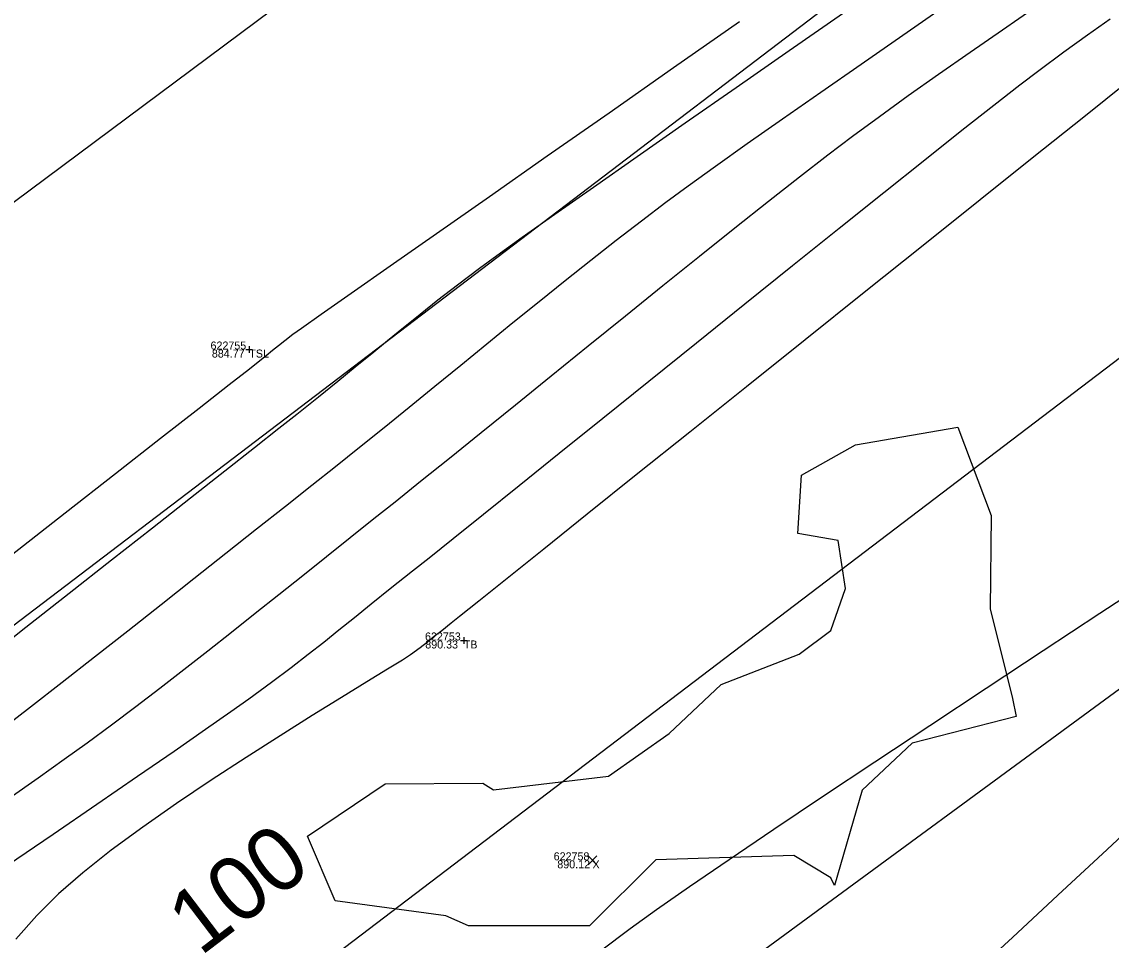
# Model space of a CAD drawing. Extents: x 1957117 to 1971063, y 701601 to 715861.
# Drawn here: x 1967341.51 to 1967389.17, y 709961.3 to 710001.49 of the extents above; entities that cross this region are included whole.
import ezdxf

# ---------------------------------------------------------------- set-up
doc = ezdxf.new("R2010")
doc.units = 0
for name, color, linetype in [('AP_X_Lights', 7, 'Continuous'), ('DT_X_Contour_Major', 7, 'Continuous'), ('DT_X_Contour_Minor', 7, 'Continuous'), ('GE_X_CL_20', 7, 'Continuous'), ('PV_P_Drive', 7, 'Continuous'), ('PV_P_Shoulder', 7, 'Continuous'), ('RS_Raster1', 7, 'Continuous'), ('RW_X_Esmt_RR', 7, 'Continuous'), ('RW_X_Fee_RW', 7, 'Continuous'), ('SC_Scratch1', 7, 'Continuous'), ('SC_Shading5', 7, 'Continuous'), ('VG_X_Tree_Line_Rt', 7, 'Continuous')]:
    doc.layers.add(name, color=color, linetype=linetype)

msp = doc.modelspace()

# ---------------------------------------------------------------- linework, layer by layer
at = {"layer": 'AP_X_Lights'}
for p, q in [((1967366.285, 709964.605), (1967366.673, 709964.995)), ((1967366.285, 709964.995), (1967366.673, 709964.605))]:
    msp.add_line(p, q, dxfattribs=at)
at = {"layer": 'DT_X_Contour_Major'}
for points in [[(1967341.044, 709978.156), (1967343.41, 709980.005), (1967345.614, 709981.728), (1967347.589, 709983.272), (1967349.268, 709984.584), (1967350.584, 709985.614), (1967351.471, 709986.307), (1967351.861, 709986.613), (1967352.211, 709986.894), (1967352.487, 709987.121), (1967352.739, 709987.328), (1967353.018, 709987.55), (1967353.375, 709987.823), (1967353.745, 709988.087), (1967354.613, 709988.697), (1967355.924, 709989.617), (1967357.623, 709990.807), (1967359.656, 709992.229), (1967361.967, 709993.847), (1967364.502, 709995.62), (1967367.207, 709997.511), (1967370.026, 709999.482), (1967372.905, 710001.495)], [(1967341.044, 709978.156), (1967343.41, 709980.005), (1967345.614, 709981.728), (1967347.589, 709983.272), (1967349.268, 709984.584), (1967350.584, 709985.614), (1967351.471, 709986.307), (1967351.861, 709986.613), (1967352.211, 709986.894), (1967352.487, 709987.121), (1967352.739, 709987.328), (1967353.018, 709987.55), (1967353.375, 709987.823), (1967353.745, 709988.087), (1967354.613, 709988.697), (1967355.924, 709989.617), (1967357.623, 709990.807), (1967359.656, 709992.229), (1967361.967, 709993.847), (1967364.502, 709995.62), (1967367.207, 709997.511), (1967370.026, 709999.482), (1967372.905, 710001.495)], [(1967389.902, 709998.866), (1967387.967, 709997.321), (1967385.792, 709995.583), (1967383.432, 709993.696), (1967380.939, 709991.702), (1967378.37, 709989.646), (1967375.776, 709987.57), (1967373.213, 709985.518), (1967370.735, 709983.534), (1967368.395, 709981.66), (1967366.247, 709979.941), (1967364.347, 709978.419), (1967362.747, 709977.138), (1967361.501, 709976.141), (1967360.665, 709975.472), (1967360.292, 709975.174), (1967359.883, 709974.848), (1967359.559, 709974.587), (1967359.263, 709974.35), (1967358.934, 709974.097), (1967358.514, 709973.785), (1967358.164, 709973.557), (1967357.517, 709973.157), (1967356.614, 709972.605), (1967355.501, 709971.924), (1967354.22, 709971.133), (1967352.814, 709970.253), (1967351.326, 709969.304), (1967349.801, 709968.308), (1967348.28, 709967.285), (1967346.808, 709966.255), (1967345.428, 709965.239), (1967344.183, 709964.258), (1967343.116, 709963.332), (1967342.169, 709962.386), (1967341.253, 709961.344)], [(1967389.902, 709998.866), (1967387.967, 709997.321), (1967385.792, 709995.583), (1967383.432, 709993.696), (1967380.939, 709991.702), (1967378.37, 709989.646), (1967375.776, 709987.57), (1967373.213, 709985.518), (1967370.735, 709983.534), (1967368.395, 709981.66), (1967366.247, 709979.941), (1967364.347, 709978.419), (1967362.747, 709977.138), (1967361.501, 709976.141), (1967360.665, 709975.472), (1967360.292, 709975.174), (1967359.883, 709974.848), (1967359.559, 709974.587), (1967359.263, 709974.35), (1967358.934, 709974.097), (1967358.514, 709973.785), (1967358.164, 709973.557), (1967357.517, 709973.157), (1967356.614, 709972.605), (1967355.501, 709971.924), (1967354.22, 709971.133), (1967352.814, 709970.253), (1967351.326, 709969.304), (1967349.801, 709968.308), (1967348.28, 709967.285), (1967346.808, 709966.255), (1967345.428, 709965.239), (1967344.183, 709964.258), (1967343.116, 709963.332), (1967342.169, 709962.386), (1967341.253, 709961.344)], [(1967366.825, 709960.84), (1967368.131, 709961.823), (1967369.276, 709962.646), (1967370.73, 709963.66), (1967372.453, 709964.838), (1967374.405, 709966.157), (1967376.546, 709967.59), (1967378.836, 709969.114), (1967381.234, 709970.703), (1967383.701, 709972.331), (1967386.195, 709973.975), (1967388.678, 709975.609), (1967391.108, 709977.207)], [(1967366.825, 709960.84), (1967368.131, 709961.823), (1967369.276, 709962.646), (1967370.73, 709963.66), (1967372.453, 709964.838), (1967374.405, 709966.157), (1967376.546, 709967.59), (1967378.836, 709969.114), (1967381.234, 709970.703), (1967383.701, 709972.331), (1967386.195, 709973.975), (1967388.678, 709975.609), (1967391.108, 709977.207)]]:
    msp.add_lwpolyline(points, dxfattribs=at)
at = {"layer": 'DT_X_Contour_Minor'}
for points in [[(1967340.595, 709970.509), (1967341.902, 709971.519), (1967343.279, 709972.59), (1967344.702, 709973.705), (1967346.152, 709974.845), (1967347.607, 709975.993), (1967349.044, 709977.13), (1967350.444, 709978.239), (1967351.784, 709979.302), (1967353.043, 709980.302), (1967354.2, 709981.219), (1967355.233, 709982.037), (1967356.286, 709982.875), (1967357.366, 709983.742), (1967358.467, 709984.634), (1967359.585, 709985.544), (1967360.717, 709986.466), (1967361.856, 709987.395), (1967363, 709988.325), (1967364.143, 709989.25), (1967365.28, 709990.164), (1967366.408, 709991.061), (1967367.522, 709991.935), (1967368.617, 709992.781), (1967369.69, 709993.593), (1967370.669, 709994.314), (1967371.866, 709995.176), (1967373.251, 709996.158), (1967374.792, 709997.241), (1967376.461, 709998.406), (1967378.226, 709999.633), (1967380.057, 710000.903), (1967381.925, 710002.195)], [(1967340.595, 709970.509), (1967341.902, 709971.519), (1967343.279, 709972.59), (1967344.702, 709973.705), (1967346.152, 709974.845), (1967347.607, 709975.993), (1967349.044, 709977.13), (1967350.444, 709978.239), (1967351.784, 709979.302), (1967353.043, 709980.302), (1967354.2, 709981.219), (1967355.233, 709982.037), (1967356.286, 709982.875), (1967357.366, 709983.742), (1967358.467, 709984.634), (1967359.585, 709985.544), (1967360.717, 709986.466), (1967361.856, 709987.395), (1967363, 709988.325), (1967364.143, 709989.25), (1967365.28, 709990.164), (1967366.408, 709991.061), (1967367.522, 709991.935), (1967368.617, 709992.781), (1967369.69, 709993.593), (1967370.669, 709994.314), (1967371.866, 709995.176), (1967373.251, 709996.158), (1967374.792, 709997.241), (1967376.461, 709998.406), (1967378.226, 709999.633), (1967380.057, 710000.903), (1967381.925, 710002.195)], [(1967340.957, 709967.521), (1967342.224, 709968.41), (1967343.369, 709969.223), (1967344.37, 709969.945), (1967345.44, 709970.733), (1967346.502, 709971.53), (1967347.557, 709972.335), (1967348.606, 709973.146), (1967349.65, 709973.963), (1967350.691, 709974.785), (1967351.729, 709975.61), (1967352.765, 709976.437), (1967353.802, 709977.266), (1967354.839, 709978.095), (1967355.877, 709978.923), (1967356.919, 709979.749), (1967357.852, 709980.491), (1967358.962, 709981.383), (1967360.225, 709982.402), (1967361.615, 709983.526), (1967363.105, 709984.733), (1967364.67, 709986), (1967366.283, 709987.307), (1967367.92, 709988.629), (1967369.553, 709989.946), (1967371.158, 709991.234), (1967372.709, 709992.473), (1967374.179, 709993.638), (1967375.542, 709994.709), (1967376.774, 709995.663), (1967377.847, 709996.478), (1967379.029, 709997.351), (1967380.291, 709998.26), (1967381.617, 709999.2), (1967382.995, 710000.163), (1967384.409, 710001.143), (1967385.846, 710002.131)], [(1967340.957, 709967.521), (1967342.224, 709968.41), (1967343.369, 709969.223), (1967344.37, 709969.945), (1967345.44, 709970.733), (1967346.502, 709971.53), (1967347.557, 709972.335), (1967348.606, 709973.146), (1967349.65, 709973.963), (1967350.691, 709974.785), (1967351.729, 709975.61), (1967352.765, 709976.437), (1967353.802, 709977.266), (1967354.839, 709978.095), (1967355.877, 709978.923), (1967356.919, 709979.749), (1967357.852, 709980.491), (1967358.962, 709981.383), (1967360.225, 709982.402), (1967361.615, 709983.526), (1967363.105, 709984.733), (1967364.67, 709986), (1967366.283, 709987.307), (1967367.92, 709988.629), (1967369.553, 709989.946), (1967371.158, 709991.234), (1967372.709, 709992.473), (1967374.179, 709993.638), (1967375.542, 709994.709), (1967376.774, 709995.663), (1967377.847, 709996.478), (1967379.029, 709997.351), (1967380.291, 709998.26), (1967381.617, 709999.2), (1967382.995, 710000.163), (1967384.409, 710001.143), (1967385.846, 710002.131)], [(1967339.808, 709973.52), (1967341.695, 709974.998), (1967343.587, 709976.484), (1967345.445, 709977.943), (1967347.226, 709979.344), (1967348.89, 709980.653), (1967350.395, 709981.839), (1967351.701, 709982.868), (1967352.765, 709983.707), (1967353.547, 709984.325), (1967354.491, 709985.077), (1967355.334, 709985.759), (1967356.102, 709986.387), (1967356.82, 709986.978), (1967357.515, 709987.55), (1967358.211, 709988.119), (1967358.935, 709988.703), (1967359.713, 709989.317), (1967360.57, 709989.98), (1967361.532, 709990.708), (1967362.292, 709991.264), (1967363.407, 709992.061), (1967364.832, 709993.069), (1967366.524, 709994.258), (1967368.439, 709995.599), (1967370.533, 709997.061), (1967372.763, 709998.616), (1967375.085, 710000.232), (1967377.455, 710001.881)], [(1967339.808, 709973.52), (1967341.695, 709974.998), (1967343.587, 709976.484), (1967345.445, 709977.943), (1967347.226, 709979.344), (1967348.89, 709980.653), (1967350.395, 709981.839), (1967351.701, 709982.868), (1967352.765, 709983.707), (1967353.547, 709984.325), (1967354.491, 709985.077), (1967355.334, 709985.759), (1967356.102, 709986.387), (1967356.82, 709986.978), (1967357.515, 709987.55), (1967358.211, 709988.119), (1967358.935, 709988.703), (1967359.713, 709989.317), (1967360.57, 709989.98), (1967361.532, 709990.708), (1967362.292, 709991.264), (1967363.407, 709992.061), (1967364.832, 709993.069), (1967366.524, 709994.258), (1967368.439, 709995.599), (1967370.533, 709997.061), (1967372.763, 709998.616), (1967375.085, 710000.232), (1967377.455, 710001.881)], [(1967340.883, 709964.593), (1967342.881, 709965.952), (1967344.795, 709967.258), (1967346.576, 709968.477), (1967348.178, 709969.579), (1967349.554, 709970.532), (1967350.658, 709971.305), (1967351.442, 709971.865), (1967352.439, 709972.598), (1967353.292, 709973.239), (1967354.041, 709973.814), (1967354.727, 709974.352), (1967355.389, 709974.881), (1967356.068, 709975.429), (1967356.804, 709976.023), (1967357.636, 709976.691), (1967358.605, 709977.462), (1967359.335, 709978.042), (1967360.383, 709978.882), (1967361.708, 709979.946), (1967363.268, 709981.201), (1967365.021, 709982.613), (1967366.927, 709984.147), (1967368.942, 709985.769), (1967371.026, 709987.446), (1967373.138, 709989.143), (1967375.234, 709990.827), (1967377.275, 709992.462), (1967379.217, 709994.016), (1967381.02, 709995.454), (1967382.642, 709996.741), (1967384.041, 709997.845), (1967385.176, 709998.73), (1967386.005, 709999.363), (1967387.097, 710000.169), (1967388.133, 710000.914), (1967389.128, 710001.612)], [(1967340.883, 709964.593), (1967342.881, 709965.952), (1967344.795, 709967.258), (1967346.576, 709968.477), (1967348.178, 709969.579), (1967349.554, 709970.532), (1967350.658, 709971.305), (1967351.442, 709971.865), (1967352.439, 709972.598), (1967353.292, 709973.239), (1967354.041, 709973.814), (1967354.727, 709974.352), (1967355.389, 709974.881), (1967356.068, 709975.429), (1967356.804, 709976.023), (1967357.636, 709976.691), (1967358.605, 709977.462), (1967359.335, 709978.042), (1967360.383, 709978.882), (1967361.708, 709979.946), (1967363.268, 709981.201), (1967365.021, 709982.613), (1967366.927, 709984.147), (1967368.942, 709985.769), (1967371.026, 709987.446), (1967373.138, 709989.143), (1967375.234, 709990.827), (1967377.275, 709992.462), (1967379.217, 709994.016), (1967381.02, 709995.454), (1967382.642, 709996.741), (1967384.041, 709997.845), (1967385.176, 709998.73), (1967386.005, 709999.363), (1967387.097, 710000.169), (1967388.133, 710000.914), (1967389.128, 710001.612)], [(1967383.064, 709959.777), (1967384.851, 709961.426), (1967386.842, 709963.273), (1967388.992, 709965.275), (1967391.259, 709967.392)], [(1967383.064, 709959.777), (1967384.851, 709961.426), (1967386.842, 709963.273), (1967388.992, 709965.275), (1967391.259, 709967.392)]]:
    msp.add_lwpolyline(points, dxfattribs=at)
at = {"layer": 'GE_X_CL_20'}
msp.add_lwpolyline([(1968438.508, 710785.011), (1967254.18, 709883.777)], dxfattribs=at)
at = {"layer": 'PV_P_Drive'}
for p, q in [((1967351.466, 709987.294), (1967351.466, 709987.002)), ((1967351.32, 709987.148), (1967351.612, 709987.148)), ((1967351.466, 709987.148), (1967351.466, 709987.148)), ((1967360.702, 709974.419), (1967360.994, 709974.419)), ((1967360.848, 709974.565), (1967360.848, 709974.273)), ((1967360.848, 709974.419), (1967360.848, 709974.419))]:
    msp.add_line(p, q, dxfattribs=at)
at = {"layer": 'RW_X_Esmt_RR'}
msp.add_line((1967242.069, 709899.693), (1968426.396, 710800.927), dxfattribs=at)
msp.add_lwpolyline([(1968171.056, 710611.87), (1967279.514, 709947.668)], dxfattribs=at)
at = {"layer": 'RW_X_Fee_RW'}
msp.add_lwpolyline([(1963881.046, 707276.431), (1964172.578, 707701.964), (1964668.324, 708419.582), (1964735.207, 708501.875), (1964966.496, 708718.802), (1965107.468, 708816.338), (1965585.552, 709094.216), (1966091.861, 709326.705), (1966247.281, 709386.816), (1966633.174, 709551.737), (1966943.202, 709670.565), (1967172.032, 709812.662), (1967935.697, 710373.174), (1968346.714, 710683.963), (1968484.345, 710796.182), (1968743.632, 711067.038), (1968903.937, 711275.819), (1969041.222, 711501.316), (1969638.166, 712572.015), (1970019.077, 713196.718)], dxfattribs=at)
at = {"layer": 'SC_Shading5'}
for points in [[(1963589.678, 706586.994), (1963626.625, 706689.548), (1963651.76, 706746.832), (1963668.09, 706778.596), (1963682.768, 706805.402), (1963734.424, 706911.594), (1963826.849, 707116.717), (1963877.258, 707215.645), (1963964.981, 707354.472), (1964070.526, 707509.355), (1964132.574, 707601.994), (1964163.9, 707642.169), (1964191.2, 707685.167), (1964278.98, 707807.131), (1964326.11, 707874.364), (1964396.427, 707968.962), (1964508.519, 708133.679), (1964655.588, 708336.552), (1964745.319, 708429.172), (1964840.327, 708522.317), (1964988.178, 708660.245), (1965089.796, 708739.041), (1965251.743, 708835.216), (1965415.807, 708922.048), (1965866.2, 709149.38), (1966173.543, 709294.131), (1966283.627, 709338.196), (1966534.003, 709419.214), (1966689.084, 709471.266), (1967008.468, 709641.817), (1967166.677, 709750.124), (1967422.113, 709931.083), (1967818.707, 710198.831), (1968187.021, 710459.852), (1968360.589, 710592.493), (1968496.543, 710707.847), (1968606.427, 710809.378), (1968733.391, 710937.091), (1968807.28, 711025.4), (1968843.008, 711077.094), (1968863.233, 711106.099), (1968909.747, 711171.311), (1968974.133, 711279.559), (1969130.932, 711546.915), (1969247.433, 711744.686), (1969402.714, 712016.424), (1969505.287, 712191.789), (1969666.311, 712460.805), (1969771.586, 712639.896), (1969880.058, 712820.917), (1969964.994, 712955.706), (1969990.005, 713000.084), (1970030.065, 713068.479)], [(1963609.915, 706579.703), (1963646.615, 706681.572), (1963671.193, 706737.585), (1963687.092, 706768.511), (1963701.884, 706795.526), (1963753.906, 706902.469), (1963846.249, 707107.41), (1963895.973, 707204.994), (1963982.966, 707342.667), (1964088.35, 707497.312), (1964150.015, 707589.379), (1964181.502, 707629.761), (1964209.024, 707673.109), (1964296.517, 707794.674), (1964343.552, 707861.772), (1964413.958, 707956.489), (1964526.123, 708121.313), (1964672.104, 708322.686), (1964760.576, 708414.006), (1964855.195, 708506.77), (1965002.134, 708643.847), (1965101.925, 708721.226), (1965262.272, 708816.451), (1965425.685, 708902.939), (1965875.63, 709130.044), (1966182.13, 709274.398), (1966290.944, 709317.954), (1966540.737, 709398.785), (1966697.632, 709451.445), (1967019.644, 709623.399), (1967178.971, 709732.471), (1967434.35, 709913.39), (1967830.945, 710181.14), (1968199.774, 710442.525), (1968374.086, 710575.735), (1968510.806, 710691.739), (1968621.36, 710793.889), (1968749.296, 710922.58), (1968824.413, 711012.355), (1968860.678, 711064.827), (1968880.812, 711093.701), (1968927.778, 711159.547), (1968992.655, 711268.62), (1969149.476, 711536.015), (1969266.039, 711733.891), (1969421.336, 712005.657), (1969523.8, 712180.835), (1969684.812, 712449.831), (1969790.084, 712628.917), (1969898.385, 712809.653), (1969983.474, 712944.685), (1970008.657, 712989.367), (1970048.626, 713057.607)]]:
    msp.add_spline(points, degree=3, dxfattribs=at)
at = {"layer": 'VG_X_Tree_Line_Rt'}
msp.add_lwpolyline([(1967382.455, 709983.755), (1967383.917, 709979.889), (1967383.878, 709975.801), (1967384.858, 709971.874), (1967385.011, 709971.098), (1967380.457, 709969.927), (1967378.275, 709967.873), (1967377.067, 709963.704), (1967376.9, 709964.036), (1967375.286, 709965.009), (1967369.243, 709964.824), (1967366.351, 709961.937), (1967361.056, 709961.936), (1967360.057, 709962.378), (1967355.229, 709963.027), (1967354.009, 709965.85), (1967357.415, 709968.152), (1967361.689, 709968.181), (1967362.145, 709967.882), (1967367.186, 709968.479), (1967369.838, 709970.346), (1967372.108, 709972.488), (1967375.525, 709973.826), (1967376.911, 709974.852), (1967377.54, 709976.698), (1967377.223, 709978.792), (1967375.466, 709979.093), (1967375.623, 709981.652), (1967377.99, 709982.974), (1967382.455, 709983.755)], dxfattribs=at)

# ---------------------------------------------------------------- texts
at = {"layer": 'GE_X_CL_20'}
msp.add_text('100', height=2.8, rotation=37.2699, dxfattribs=at).set_placement((1967349.322, 709960.575))
at = {"layer": 'PV_P_Shoulder'}
for s, p in [('884.77', (1967349.829, 709986.798)), ('890.33', (1967359.164, 709974.069)), ('890.12', (1967364.941, 709964.45))]:
    msp.add_text(s, height=0.35, dxfattribs=at).set_placement(p)
at = {"layer": 'RS_Raster1'}
for s, p in [('622755', (1967349.771, 709987.148)), ('622753', (1967359.153, 709974.419)), ('622758', (1967364.781, 709964.8))]:
    msp.add_text(s, height=0.35, dxfattribs=at).set_placement(p)
at = {"layer": 'SC_Scratch1'}
for s, p in [('TSL', (1967351.466, 709986.798)), ('TB', (1967360.848, 709974.069)), ('X', (1967366.479, 709964.45))]:
    msp.add_text(s, height=0.35, dxfattribs=at).set_placement(p)

doc.saveas('drawing.dxf')
